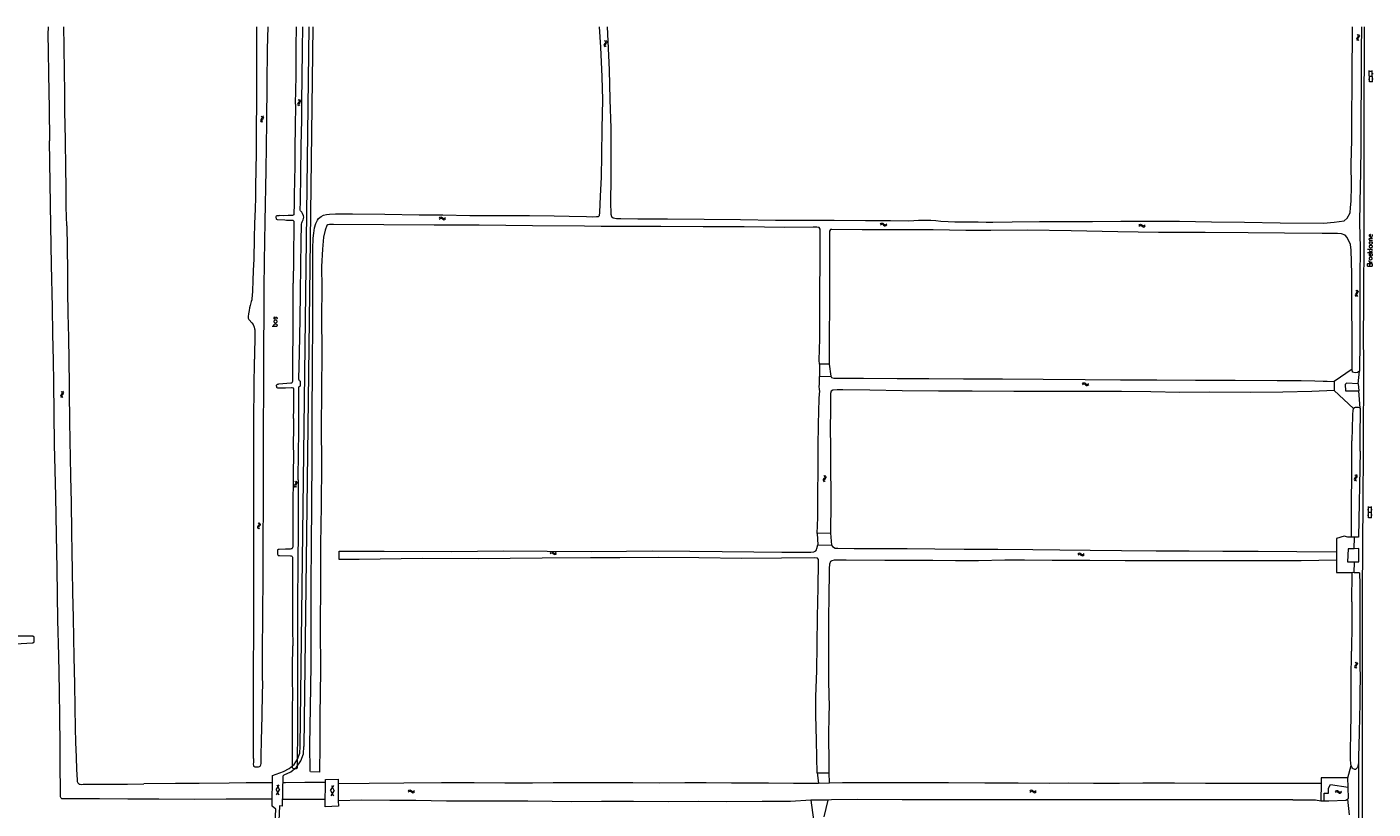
# Model space of a CAD drawing. Header units: metres. Extents: x 189705 to 199106, y 581686 to 588448.
# Tile 533 of 555: x 197149 to 197695, y 588131 to 588448. Entities that reach past the tile are written whole.
import ezdxf

# ---------------------------------------------------------------- set-up
doc = ezdxf.new("R2010")
doc.units = ezdxf.units.M
doc.layers.add('B-WA-OG-GBKN-G', color=7, linetype='Continuous', lineweight=18)
doc.styles.add('Style-STANDARD', font='STANDARD.shx')

msp = doc.modelspace()

# ---------------------------------------------------------------- linework, layer by layer
at = {"layer": 'B-WA-OG-GBKN-G'}
for p, q in [((197383.438, 588442.643), (197383.73, 588442.358)), ((197383.933, 588442.688), (197384.226, 588442.405)), ((197688.423, 588443.553), (197688.329, 588443.237)), ((197688.329, 588443.237), (197688.455, 588442.924)), ((197688.673, 588443.875), (197688.423, 588443.553)), ((197688.455, 588442.924), (197688.735, 588442.626)), ((197688.612, 588445.123), (197688.89, 588444.825)), ((197688.922, 588444.207), (197688.673, 588443.875)), ((197688.921, 588443.575), (197688.827, 588443.26)), ((197688.827, 588443.26), (197688.951, 588442.947)), ((197688.89, 588444.825), (197689.012, 588444.521)), ((197689.17, 588443.899), (197688.921, 588443.575)), ((197689.012, 588444.521), (197688.922, 588444.207)), ((197688.951, 588442.947), (197689.231, 588442.649)), ((197689.108, 588445.146), (197689.388, 588444.85)), ((197689.418, 588444.222), (197689.17, 588443.899)), ((197689.388, 588444.85), (197689.512, 588444.547)), ((197689.512, 588444.547), (197689.418, 588444.222)), ((197383.322, 588441.065), (197383.242, 588440.746)), ((197383.242, 588440.746), (197383.382, 588440.439)), ((197383.557, 588441.398), (197383.322, 588441.065)), ((197383.382, 588440.439), (197383.676, 588440.154)), ((197383.79, 588441.742), (197383.557, 588441.398)), ((197383.73, 588442.358), (197383.866, 588442.059)), ((197383.819, 588441.11), (197383.739, 588440.791)), ((197383.739, 588440.791), (197383.877, 588440.484)), ((197383.866, 588442.059), (197383.79, 588441.742)), ((197384.052, 588441.446), (197383.819, 588441.11)), ((197383.877, 588440.484), (197384.17, 588440.199)), ((197384.285, 588441.779), (197384.052, 588441.446)), ((197384.226, 588442.405), (197384.364, 588442.108)), ((197384.364, 588442.108), (197384.285, 588441.779)), ((197693.224, 588429.315), (197693.524, 588429.319)), ((197693.256, 588427.017), (197693.556, 588427.021)), ((197693.572, 588425.87), (197693.508, 588430.469)), ((197693.511, 588430.269), (197694.71, 588430.286)), ((197693.54, 588428.169), (197694.74, 588428.186)), ((197694.772, 588425.886), (197694.708, 588430.486)), ((197694.725, 588429.236), (197695.025, 588429.24)), ((197694.755, 588427.138), (197695.054, 588427.142)), ((197693.569, 588426.07), (197694.769, 588426.086)), ((197259.124, 588417.164), (197259.029, 588416.849)), ((197259.029, 588416.849), (197259.154, 588416.535)), ((197259.375, 588417.485), (197259.124, 588417.164)), ((197259.154, 588416.535), (197259.433, 588416.237)), ((197259.318, 588418.734), (197259.595, 588418.435)), ((197259.625, 588417.817), (197259.375, 588417.485)), ((197259.622, 588417.185), (197259.527, 588416.87)), ((197259.527, 588416.87), (197259.65, 588416.556)), ((197259.595, 588418.435), (197259.716, 588418.13)), ((197259.872, 588417.508), (197259.622, 588417.185)), ((197259.716, 588418.13), (197259.625, 588417.817)), ((197259.65, 588416.556), (197259.929, 588416.258)), ((197259.814, 588418.755), (197260.093, 588418.458)), ((197260.121, 588417.83), (197259.872, 588417.508)), ((197260.093, 588418.458), (197260.216, 588418.155)), ((197260.216, 588418.155), (197260.121, 588417.83)), ((197244.056, 588410.49), (197243.959, 588410.175)), ((197243.959, 588410.175), (197244.082, 588409.861)), ((197244.31, 588410.809), (197244.056, 588410.49)), ((197244.082, 588409.861), (197244.359, 588409.56)), ((197244.261, 588412.058), (197244.536, 588411.758)), ((197244.562, 588411.139), (197244.31, 588410.809)), ((197244.555, 588410.507), (197244.457, 588410.193)), ((197244.457, 588410.193), (197244.578, 588409.879)), ((197244.536, 588411.758), (197244.655, 588411.451)), ((197244.806, 588410.829), (197244.555, 588410.507)), ((197244.655, 588411.451), (197244.562, 588411.139)), ((197244.578, 588409.879), (197244.855, 588409.578)), ((197244.758, 588412.076), (197245.034, 588411.777)), ((197245.058, 588411.149), (197244.806, 588410.829)), ((197245.034, 588411.777), (197245.155, 588411.473)), ((197245.155, 588411.473), (197245.058, 588411.149)), ((197316.443, 588370.8), (197316.74, 588371.078)), ((197316.463, 588370.304), (197316.762, 588370.58)), ((197316.74, 588371.078), (197317.044, 588371.201)), ((197316.762, 588370.58), (197317.068, 588370.7)), ((197317.044, 588371.201), (197317.368, 588371.105)), ((197317.068, 588370.7), (197317.38, 588370.609)), ((197317.368, 588371.105), (197317.689, 588370.855)), ((197317.38, 588370.609), (197317.711, 588370.359)), ((197317.689, 588370.855), (197318.012, 588370.605)), ((197317.711, 588370.359), (197318.032, 588370.107)), ((197318.012, 588370.605), (197318.327, 588370.509)), ((197318.032, 588370.107), (197318.347, 588370.011)), ((197318.327, 588370.509), (197318.641, 588370.632)), ((197318.347, 588370.011), (197318.661, 588370.135)), ((197318.641, 588370.632), (197318.94, 588370.91)), ((197318.661, 588370.135), (197318.96, 588370.414)), ((197495.356, 588368.276), (197495.65, 588368.558)), ((197495.382, 588367.78), (197495.678, 588368.06)), ((197495.65, 588368.558), (197495.952, 588368.684)), ((197495.678, 588368.06), (197495.982, 588368.184)), ((197495.952, 588368.684), (197496.278, 588368.592)), ((197495.982, 588368.184), (197496.296, 588368.096)), ((197496.278, 588368.592), (197496.602, 588368.346)), ((197496.296, 588368.096), (197496.63, 588367.85)), ((197496.602, 588368.346), (197496.928, 588368.1)), ((197496.63, 588367.85), (197496.954, 588367.602)), ((197496.928, 588368.1), (197497.244, 588368.008)), ((197496.954, 588367.602), (197497.27, 588367.51)), ((197497.244, 588368.008), (197497.556, 588368.134)), ((197497.27, 588367.51), (197497.582, 588367.638)), ((197497.556, 588368.134), (197497.852, 588368.416)), ((197497.582, 588367.638), (197497.878, 588367.92)), ((197600.112, 588367.843), (197600.409, 588368.122)), ((197600.133, 588367.347), (197600.432, 588367.624)), ((197600.409, 588368.122), (197600.713, 588368.244)), ((197600.432, 588367.624), (197600.737, 588367.744)), ((197600.713, 588368.244), (197601.038, 588368.149)), ((197600.737, 588367.744), (197601.05, 588367.653)), ((197601.038, 588368.149), (197601.359, 588367.899)), ((197601.05, 588367.653), (197601.382, 588367.403)), ((197601.359, 588367.899), (197601.682, 588367.65)), ((197601.382, 588367.403), (197601.703, 588367.152)), ((197601.682, 588367.65), (197601.997, 588367.554)), ((197601.703, 588367.152), (197602.018, 588367.056)), ((197601.997, 588367.554), (197602.311, 588367.677)), ((197602.018, 588367.056), (197602.331, 588367.181)), ((197602.311, 588367.677), (197602.61, 588367.956)), ((197602.331, 588367.181), (197602.63, 588367.459)), ((197687.889, 588339.845), (197687.794, 588339.53)), ((197687.794, 588339.53), (197687.919, 588339.217)), ((197688.14, 588340.167), (197687.889, 588339.845)), ((197687.919, 588339.217), (197688.199, 588338.919)), ((197688.081, 588341.416), (197688.358, 588341.117)), ((197688.389, 588340.499), (197688.14, 588340.167)), ((197688.387, 588339.867), (197688.292, 588339.552)), ((197688.292, 588339.552), (197688.415, 588339.239)), ((197688.358, 588341.117), (197688.48, 588340.812)), ((197688.636, 588340.191), (197688.387, 588339.867)), ((197688.48, 588340.812), (197688.389, 588340.499)), ((197688.415, 588339.239), (197688.695, 588338.94)), ((197688.577, 588341.437), (197688.857, 588341.141)), ((197688.885, 588340.512), (197688.636, 588340.191)), ((197688.857, 588341.141), (197688.98, 588340.838)), ((197688.98, 588340.838), (197688.885, 588340.512)), ((197577.236, 588303.553), (197577.531, 588303.833)), ((197577.259, 588303.056), (197577.556, 588303.335)), ((197577.531, 588303.833), (197577.834, 588303.958)), ((197577.556, 588303.335), (197577.861, 588303.457)), ((197577.834, 588303.958), (197578.159, 588303.864)), ((197577.861, 588303.457), (197578.175, 588303.368)), ((197578.159, 588303.864), (197578.482, 588303.616)), ((197578.175, 588303.368), (197578.507, 588303.12)), ((197578.482, 588303.616), (197578.807, 588303.369)), ((197578.507, 588303.12), (197578.83, 588302.871)), ((197578.807, 588303.369), (197579.122, 588303.275)), ((197578.83, 588302.871), (197579.146, 588302.777)), ((197579.122, 588303.275), (197579.435, 588303.4)), ((197579.146, 588302.777), (197579.458, 588302.903)), ((197579.435, 588303.4), (197579.732, 588303.68)), ((197579.458, 588302.903), (197579.756, 588303.184)), ((197162.995, 588298.847), (197162.908, 588298.53)), ((197162.908, 588298.53), (197163.041, 588298.22)), ((197163.238, 588299.175), (197162.995, 588298.847)), ((197163.041, 588298.22), (197163.328, 588297.929)), ((197163.148, 588300.422), (197163.432, 588300.13)), ((197163.478, 588299.513), (197163.238, 588299.175)), ((197163.492, 588298.881), (197163.406, 588298.564)), ((197163.406, 588298.564), (197163.537, 588298.254)), ((197163.432, 588300.13), (197163.561, 588299.828)), ((197163.561, 588299.828), (197163.478, 588299.513)), ((197163.733, 588299.211), (197163.492, 588298.881)), ((197163.537, 588298.254), (197163.823, 588297.962)), ((197163.643, 588300.456), (197163.93, 588300.166)), ((197163.974, 588299.539), (197163.733, 588299.211)), ((197163.93, 588300.166), (197164.061, 588299.866)), ((197164.061, 588299.866), (197163.974, 588299.539)), ((197257.741, 588262.443), (197257.648, 588262.128)), ((197257.991, 588262.766), (197257.741, 588262.443)), ((197257.926, 588264.015), (197258.204, 588263.718)), ((197258.238, 588263.1), (197257.991, 588262.766)), ((197258.239, 588262.467), (197258.146, 588262.152)), ((197258.204, 588263.718), (197258.327, 588263.413)), ((197258.327, 588263.413), (197258.238, 588263.1)), ((197258.487, 588262.793), (197258.239, 588262.467)), ((197258.422, 588264.039), (197258.702, 588263.744)), ((197258.734, 588263.116), (197258.487, 588262.793)), ((197258.702, 588263.744), (197258.827, 588263.441)), ((197258.827, 588263.441), (197258.734, 588263.116)), ((197472.147, 588264.754), (197472.053, 588264.438)), ((197472.053, 588264.438), (197472.179, 588264.125)), ((197472.397, 588265.076), (197472.147, 588264.754)), ((197472.179, 588264.125), (197472.459, 588263.827)), ((197472.336, 588266.324), (197472.614, 588266.026)), ((197472.646, 588265.408), (197472.397, 588265.076)), ((197472.645, 588264.776), (197472.551, 588264.461)), ((197472.551, 588264.461), (197472.675, 588264.148)), ((197472.614, 588266.026), (197472.736, 588265.722)), ((197472.894, 588265.1), (197472.645, 588264.776)), ((197472.736, 588265.722), (197472.646, 588265.408)), ((197472.675, 588264.148), (197472.955, 588263.85)), ((197472.832, 588266.347), (197473.112, 588266.051)), ((197473.142, 588265.423), (197472.894, 588265.1)), ((197473.112, 588266.051), (197473.236, 588265.748)), ((197473.236, 588265.748), (197473.142, 588265.423)), ((197687.462, 588265.079), (197687.368, 588264.763)), ((197687.368, 588264.763), (197687.494, 588264.45)), ((197687.712, 588265.401), (197687.462, 588265.079)), ((197687.494, 588264.45), (197687.774, 588264.152)), ((197687.651, 588266.649), (197687.929, 588266.351)), ((197687.961, 588265.733), (197687.712, 588265.401)), ((197687.96, 588265.101), (197687.866, 588264.786)), ((197687.866, 588264.786), (197687.99, 588264.473)), ((197687.929, 588266.351), (197688.051, 588266.047)), ((197688.209, 588265.425), (197687.96, 588265.101)), ((197688.051, 588266.047), (197687.961, 588265.733)), ((197687.99, 588264.473), (197688.27, 588264.175)), ((197688.147, 588266.672), (197688.427, 588266.376)), ((197688.457, 588265.748), (197688.209, 588265.425)), ((197688.427, 588266.376), (197688.551, 588266.073)), ((197688.551, 588266.073), (197688.457, 588265.748)), ((197257.648, 588262.128), (197257.775, 588261.815)), ((197257.775, 588261.815), (197258.056, 588261.518)), ((197258.146, 588262.152), (197258.271, 588261.839)), ((197258.271, 588261.839), (197258.552, 588261.542)), ((197692.853, 588252.602), (197693.153, 588252.602)), ((197693.15, 588249.152), (197693.154, 588253.752)), ((197693.154, 588253.552), (197694.354, 588253.55)), ((197694.35, 588249.15), (197694.354, 588253.75)), ((197694.353, 588252.5), (197694.653, 588252.5)), ((197242.994, 588247.163), (197243.272, 588246.866)), ((197243.306, 588246.248), (197243.059, 588245.914)), ((197243.272, 588246.866), (197243.395, 588246.561)), ((197243.395, 588246.561), (197243.306, 588246.248)), ((197243.49, 588247.187), (197243.77, 588246.892)), ((197243.802, 588246.264), (197243.555, 588245.941)), ((197243.77, 588246.892), (197243.895, 588246.589)), ((197243.895, 588246.589), (197243.802, 588246.264)), ((197692.851, 588250.304), (197693.151, 588250.304)), ((197693.15, 588249.352), (197694.35, 588249.35)), ((197693.152, 588251.452), (197694.352, 588251.45)), ((197694.351, 588250.402), (197694.651, 588250.402)), ((197242.809, 588245.591), (197242.716, 588245.276)), ((197242.716, 588245.276), (197242.843, 588244.963)), ((197243.059, 588245.914), (197242.809, 588245.591)), ((197242.843, 588244.963), (197243.124, 588244.666)), ((197243.307, 588245.615), (197243.214, 588245.3)), ((197243.214, 588245.3), (197243.339, 588244.987)), ((197243.555, 588245.941), (197243.307, 588245.615)), ((197243.339, 588244.987), (197243.62, 588244.69)), ((197361.403, 588235.095), (197361.698, 588235.376)), ((197361.698, 588235.376), (197362, 588235.501)), ((197362, 588235.501), (197362.326, 588235.408)), ((197362.326, 588235.408), (197362.649, 588235.161)), ((197362.649, 588235.161), (197362.974, 588234.914)), ((197363.602, 588234.946), (197363.899, 588235.227)), ((197361.427, 588234.599), (197361.724, 588234.878)), ((197361.724, 588234.878), (197362.029, 588235.001)), ((197362.029, 588235.001), (197362.342, 588234.912)), ((197362.342, 588234.912), (197362.676, 588234.665)), ((197362.676, 588234.665), (197362.999, 588234.416)), ((197362.974, 588234.914), (197363.29, 588234.821)), ((197362.999, 588234.416), (197363.315, 588234.323)), ((197363.29, 588234.821), (197363.602, 588234.946)), ((197363.315, 588234.323), (197363.627, 588234.45)), ((197363.627, 588234.45), (197363.924, 588234.731)), ((197575.411, 588234.524), (197575.706, 588234.805)), ((197575.435, 588234.028), (197575.732, 588234.307)), ((197575.706, 588234.805), (197576.008, 588234.93)), ((197575.732, 588234.307), (197576.037, 588234.43)), ((197576.008, 588234.93), (197576.334, 588234.837)), ((197576.037, 588234.43), (197576.35, 588234.341)), ((197576.334, 588234.837), (197576.657, 588234.59)), ((197576.35, 588234.341), (197576.684, 588234.094)), ((197576.657, 588234.59), (197576.982, 588234.343)), ((197576.684, 588234.094), (197577.007, 588233.845)), ((197576.982, 588234.343), (197577.298, 588234.25)), ((197577.007, 588233.845), (197577.323, 588233.752)), ((197577.298, 588234.25), (197577.61, 588234.375)), ((197577.323, 588233.752), (197577.635, 588233.879)), ((197577.61, 588234.375), (197577.907, 588234.656)), ((197577.635, 588233.879), (197577.932, 588234.16)), ((197687.647, 588189.114), (197687.552, 588188.799)), ((197687.552, 588188.799), (197687.677, 588188.485)), ((197687.898, 588189.435), (197687.647, 588189.114)), ((197687.677, 588188.485), (197687.956, 588188.187)), ((197687.841, 588190.684), (197688.118, 588190.385)), ((197688.148, 588189.767), (197687.898, 588189.435)), ((197688.145, 588189.135), (197688.05, 588188.82)), ((197688.05, 588188.82), (197688.173, 588188.506)), ((197688.118, 588190.385), (197688.239, 588190.08)), ((197688.395, 588189.458), (197688.145, 588189.135)), ((197688.239, 588190.08), (197688.148, 588189.767)), ((197688.173, 588188.506), (197688.452, 588188.208)), ((197688.337, 588190.705), (197688.616, 588190.408)), ((197688.644, 588189.78), (197688.395, 588189.458)), ((197688.616, 588190.408), (197688.739, 588190.105)), ((197688.739, 588190.105), (197688.644, 588189.78)), ((197250.317, 588138.944), (197251.57, 588140.952)), ((197250.317, 588138.944), (197251.431, 588136.858)), ((197250.463, 588136.89), (197251.714, 588138.898)), ((197250.602, 588140.984), (197251.714, 588138.898)), ((197272.427, 588138.595), (197273.68, 588140.603)), ((197272.427, 588138.595), (197273.541, 588136.509)), ((197272.573, 588136.541), (197273.824, 588138.549)), ((197272.712, 588140.635), (197273.824, 588138.549)), ((197303.864, 588138.51), (197304.159, 588138.792)), ((197303.89, 588138.014), (197304.186, 588138.294)), ((197304.159, 588138.792), (197304.461, 588138.917)), ((197304.186, 588138.294), (197304.49, 588138.417)), ((197304.461, 588138.917), (197304.787, 588138.825)), ((197304.49, 588138.417), (197304.804, 588138.329)), ((197304.787, 588138.825), (197305.11, 588138.579)), ((197304.804, 588138.329), (197305.138, 588138.083)), ((197305.11, 588138.579), (197305.436, 588138.332)), ((197305.138, 588138.083), (197305.462, 588137.834)), ((197305.436, 588138.332), (197305.752, 588138.24)), ((197305.462, 588137.834), (197305.778, 588137.742)), ((197305.752, 588138.24), (197306.064, 588138.366)), ((197305.778, 588137.742), (197306.09, 588137.87)), ((197306.064, 588138.366), (197306.36, 588138.647)), ((197306.09, 588137.87), (197306.386, 588138.151)), ((197555.915, 588138.48), (197556.208, 588138.763)), ((197555.943, 588137.984), (197556.238, 588138.265)), ((197556.208, 588138.763), (197556.51, 588138.89)), ((197556.238, 588138.265), (197556.541, 588138.39)), ((197556.51, 588138.89), (197556.836, 588138.799)), ((197556.541, 588138.39), (197556.856, 588138.303)), ((197556.836, 588138.799), (197557.161, 588138.554)), ((197556.856, 588138.303), (197557.19, 588138.058)), ((197557.161, 588138.554), (197557.488, 588138.309)), ((197557.19, 588138.058), (197557.515, 588137.811)), ((197557.488, 588138.309), (197557.804, 588138.218)), ((197557.515, 588137.811), (197557.831, 588137.72)), ((197557.804, 588138.218), (197558.116, 588138.345)), ((197557.831, 588137.72), (197558.143, 588137.849)), ((197558.116, 588138.345), (197558.411, 588138.628)), ((197558.143, 588137.849), (197558.438, 588138.132)), ((197679.725, 588138.267), (197680.016, 588138.552)), ((197679.756, 588137.771), (197680.049, 588138.054)), ((197680.016, 588138.552), (197680.317, 588138.681)), ((197680.049, 588138.054), (197680.352, 588138.181)), ((197680.317, 588138.681), (197680.644, 588138.592)), ((197680.352, 588138.181), (197680.667, 588138.096)), ((197680.644, 588138.592), (197680.97, 588138.349)), ((197680.667, 588138.096), (197681.003, 588137.854)), ((197680.97, 588138.349), (197681.299, 588138.107)), ((197681.003, 588137.854), (197681.33, 588137.609)), ((197681.299, 588138.107), (197681.616, 588138.018)), ((197681.33, 588137.609), (197681.647, 588137.52)), ((197681.616, 588138.018), (197681.926, 588138.147)), ((197681.647, 588137.52), (197681.957, 588137.651)), ((197681.926, 588138.147), (197682.219, 588138.432)), ((197681.957, 588137.651), (197682.25, 588137.936))]:
    msp.add_line(p, q, dxfattribs=at)
at = {"layer": 'B-WA-OG-GBKN-G', "flags": 128}
for points in [[(197157.842, 588448.172), (197157.8, 588445.045), (197157.864, 588438.514), (197158.014, 588428.985), (197158.232, 588415.085), (197158.411, 588402.024)], [(197165.413, 588367.476), (197165.211, 588375.101), (197165.145, 588383.333), (197165.017, 588390.728), (197164.896, 588402.468), (197164.647, 588414.056), (197164.601, 588421.958), (197164.529, 588429.784), (197164.393, 588440.33), (197164.297, 588448.172)], [(197242.33, 588448.172), (197242.33, 588439.176), (197242.329, 588429.699), (197242.368, 588417.605), (197242.225, 588407.013), (197242.167, 588397.131), (197242.099, 588390.196), (197241.984, 588383.592), (197241.924, 588379.198), (197241.781, 588374.271), (197241.601, 588368.506), (197241.444, 588362.512), (197241.228, 588354.081), (197241.038, 588349.459), (197240.88, 588345.295), (197240.671, 588341.131), (197240.569, 588339.202), (197240.505, 588338.212), (197240.42, 588337.578), (197240.208, 588336.92), (197239.83, 588335.3), (197239.563, 588334.312), (197239.345, 588333.248), (197239.123, 588331.829), (197239.095, 588331.677), (197238.984, 588330.967), (197238.954, 588330.637), (197238.957, 588330.292), (197238.997, 588330.052), (197239.194, 588329.617), (197239.369, 588329.412), (197240.497, 588328.253), (197240.945, 588327.535), (197241.093, 588327.203), (197241.241, 588326.896), (197241.388, 588326.513), (197241.557, 588325.85), (197241.653, 588325.442), (197241.696, 588324.883), (197241.69, 588324.451), (197241.541, 588313.452)], [(197241.177, 588151.595), (197241.132, 588150.097), (197241.071, 588149.361), (197241.089, 588148.827), (197241.187, 588148.521), (197241.362, 588148.315), (197241.666, 588148.26), (197243.216, 588148.29), (197243.522, 588148.336), (197243.789, 588148.504), (197244.036, 588148.761), (197244.142, 588149.09), (197244.199, 588149.547), (197244.293, 588152.721), (197244.427, 588158.893), (197244.613, 588168.875), (197244.842, 588178.297), (197244.883, 588181.295), (197244.857, 588185.03), (197244.854, 588194.125), (197244.972, 588210.383), (197245.017, 588224.966), (197245.055, 588238.964), (197245.149, 588255.324), (197245.198, 588268.28), (197245.228, 588285.505), (197245.321, 588301.738), (197245.371, 588318.531), (197245.453, 588332.097), (197245.514, 588342.208), (197245.66, 588353.029), (197245.932, 588369.361), (197246.213, 588390.088), (197246.503, 588409.571), (197246.714, 588425.142), (197246.879, 588439.214), (197247.063, 588448.172)], [(197258.188, 588416.904), (197258.392, 588428.181), (197258.503, 588440.095), (197258.612, 588448.172)], [(197259.428, 588275.909), (197259.48, 588283.504), (197259.551, 588290.617), (197259.584, 588294.885), (197259.582, 588302.278), (197259.967, 588302.501), (197260.249, 588302.726), (197260.171, 588304.429), (197260.045, 588304.558), (197259.838, 588304.748), (197259.645, 588304.996), (197259.573, 588305.327), (197259.792, 588315.867), (197260.031, 588329.787), (197260.148, 588340.252), (197260.379, 588351.656), (197260.531, 588361.054), (197260.655, 588368.268), (197260.762, 588368.724), (197260.921, 588369.204), (197261.262, 588369.962), (197261.448, 588370.569), (197261.517, 588371.083), (197261.411, 588371.611), (197261.018, 588372.557), (197260.745, 588373.043), (197260.519, 588373.3), (197260.249, 588373.635), (197260.096, 588373.941), (197260.144, 588377.447), (197260.394, 588388.419), (197260.525, 588399.951), (197260.719, 588410.543), (197260.798, 588418.265), (197260.921, 588427.333), (197261.058, 588439.272), (197261.198, 588448.172)], [(197260.101, 588156.43), (197263.677, 588448.172)], [(197265.159, 588448.172), (197261.601, 588156.458)], [(197264.46, 588189.467), (197264.521, 588207.146), (197264.583, 588222.499), (197264.601, 588237.904), (197264.811, 588254.579), (197264.862, 588273.628), (197264.928, 588290.311), (197265.113, 588310.629), (197265.187, 588328.426), (197265.207, 588345.85), (197265.221, 588358.254), (197265.285, 588362.48), (197265.55, 588364.536), (197265.914, 588366.787), (197266.418, 588368.474), (197267.096, 588369.786), (197267.56, 588370.497), (197268.523, 588371.276), (197269.457, 588371.806), (197270.717, 588372.078), (197271.951, 588372.305), (197274.442, 588372.365), (197281.256, 588372.353), (197294.374, 588372.235), (197308.363, 588372.065), (197317.883, 588371.954), (197328.871, 588371.767), (197332.947, 588371.782), (197342.677, 588371.709), (197353.03, 588371.691), (197363.043, 588371.642), (197369.103, 588371.498), (197376.2, 588371.291), (197378.656, 588371.239), (197380.172, 588371.283), (197380.956, 588371.364), (197381.442, 588371.734), (197381.586, 588372.994), (197381.764, 588379.552), (197382.171, 588387.26), (197382.336, 588396.209), (197382.569, 588406.962), (197382.742, 588418.675), (197382.543, 588427.973), (197381.953, 588439.978), (197381.463, 588448.172)], [(197384.566, 588448.172), (197384.86, 588442.38), (197385.348, 588430.833), (197385.663, 588418.79), (197386.052, 588407.198), (197385.95, 588396.484), (197385.97, 588386.743), (197385.887, 588377.172), (197386.057, 588372.232), (197386.235, 588371.369), (197387.01, 588370.77), (197388.256, 588370.535), (197390.085, 588370.46), (197396.899, 588370.404), (197409.012, 588370.425), (197423.822, 588370.222), (197438.521, 588370.073), (197452.802, 588369.906), (197466.456, 588369.847), (197476.583, 588369.8), (197489.237, 588369.733), (197499.448, 588369.653), (197506.654, 588369.529), (197508.804, 588369.655), (197510.784, 588369.789), (197512.817, 588369.889), (197515.816, 588369.899), (197517.82, 588369.673), (197519.838, 588369.427), (197522.822, 588369.241), (197525.547, 588369.227), (197528.068, 588369.201), (197531.518, 588369.182), (197534.908, 588369.125), (197538.188, 588369.082), (197540.84, 588369.048), (197548.733, 588369.215), (197559.769, 588369.333), (197570.6, 588369.243), (197581.263, 588369.318)], [(197581.263, 588369.318), (197592.769, 588369.407), (197604.241, 588369.438), (197616.589, 588369.373), (197629.485, 588369.2), (197642.909, 588368.965), (197657.373, 588368.791), (197674.967, 588368.639), (197679.301, 588369.093), (197683.341, 588369.581), (197684.581, 588370.705), (197685.808, 588372.815), (197685.956, 588374.912), (197686.159, 588377.491), (197686.251, 588383.73), (197686.167, 588392.57), (197686.442, 588402.467), (197686.415, 588413.456), (197686.59, 588423.163), (197686.622, 588432.76), (197686.705, 588442.364), (197686.776, 588448.172)], [(197690.318, 588448.172), (197690.272, 588438.628), (197690.237, 588424.529), (197690.128, 588412.587), (197690.071, 588399.488), (197689.965, 588389.27), (197689.738, 588377.191), (197689.555, 588368.64), (197689.777, 588358.715), (197689.648, 588346.577), (197689.623, 588334.392), (197689.643, 588320.894), (197689.571, 588308.645)], [(197690.741, 588116.823), (197690.768, 588133.819), (197690.765, 588156.151), (197690.814, 588178.482), (197690.783, 588204.346), (197690.8, 588218.7), (197690.927, 588237.422), (197691.033, 588256.526), (197691.139, 588275.605), (197691.147, 588287.393), (197691.261, 588301.441), (197691.256, 588310.46), (197691.237, 588324.104), (197691.271, 588334.088), (197691.353, 588343.868), (197691.413, 588357.688), (197691.454, 588368.231), (197691.45, 588382.941), (197691.458, 588394.729), (197691.499, 588407.178), (197691.475, 588422.269), (197691.533, 588434.057), (197691.569, 588442.288), (197691.522, 588446.328), (197691.534, 588448.172)], [(197258.188, 588416.904), (197258.034, 588407.353), (197257.951, 588399.377), (197257.877, 588392.087), (197257.74, 588385.661), (197257.691, 588380.199), (197257.636, 588376.135), (197257.512, 588372.605), (197257.506, 588372.148), (197257.427, 588371.997), (197257.197, 588371.847), (197256.941, 588371.749), (197255.162, 588371.698), (197253.306, 588371.647), (197251.884, 588371.667), (197251.394, 588371.658), (197251.095, 588371.646), (197250.867, 588371.63), (197250.714, 588371.607), (197250.561, 588371.558), (197250.382, 588371.433), (197250.251, 588371.207), (197250.248, 588370.927), (197250.293, 588370.642), (197250.342, 588370.392), (197250.491, 588370.18), (197250.77, 588370.107), (197253.842, 588369.912), (197254.578, 588369.876), (197255.188, 588369.868), (197256.433, 588369.902), (197256.718, 588369.888), (197256.891, 588369.867), (197257.089, 588369.837), (197257.219, 588369.738), (197257.345, 588369.635), (197257.469, 588369.43), (197257.491, 588369.201), (197257.511, 588368.794), (197257.389, 588354.187), (197257.28, 588344.255)], [(197248.704, 588135.072), (197246.569, 588135.083), (197230.003, 588135.109), (197217.019, 588135.06), (197202.817, 588135.155), (197190.189, 588135.177), (197178.73, 588135.208), (197165.899, 588135.233), (197164.121, 588135.258), (197163.783, 588135.251), (197163.436, 588135.318), (197163.181, 588135.473), (197162.979, 588135.762), (197162.939, 588136.138), (197162.879, 588137.333), (197162.82, 588149.884), (197162.718, 588157.38), (197162.562, 588168.358), (197162.425, 588178.878), (197162.165, 588193.388), (197161.876, 588207.747), (197161.523, 588228.534), (197161.25, 588242.155), (197160.956, 588257.936), (197160.744, 588268.534), (197160.503, 588278.903), (197160.369, 588291.48), (197160.208, 588303.982), (197160.024, 588312.903), (197159.838, 588323.576), (197159.63, 588334.503), (197159.305, 588351.733), (197159.038, 588367.692), (197158.411, 588402.024)], [(197165.413, 588367.476), (197165.55, 588358.811), (197165.672, 588349.104), (197165.767, 588341.075), (197165.924, 588332.053), (197166.07, 588322.219), (197166.223, 588312.893), (197166.369, 588303.059), (197166.469, 588297.316), (197166.539, 588291.166), (197166.581, 588288.651), (197166.696, 588280.291), (197166.861, 588273.708), (197166.984, 588265.881), (197167.172, 588255.437), (197167.39, 588243.366), (197167.535, 588235.31), (197167.687, 588227.763), (197167.82, 588218.869), (197167.988, 588208.78), (197168.23, 588200.342), (197168.357, 588192.871), (197168.511, 588181.741), (197168.687, 588172.237), (197168.879, 588163.901), (197169.031, 588158.233), (197169.254, 588152.158), (197169.44, 588147.125), (197169.638, 588143.032), (197169.659, 588142.676), (197169.705, 588142.32), (197169.793, 588142.027), (197169.926, 588141.732), (197170.186, 588141.478), (197170.478, 588141.267), (197170.924, 588141.156), (197171.366, 588141.128), (197172.128, 588141.143), (197177.617, 588141.169), (197190.094, 588141.276), (197196.624, 588141.338)], [(197470.675, 588311.404), (197470.507, 588313.116), (197470.795, 588321.739), (197470.805, 588331.075), (197470.802, 588341.632), (197470.86, 588352.608), (197470.948, 588361.937), (197470.918, 588364.76), (197470.834, 588366.178), (197470.432, 588366.853), (197469.525, 588367.008), (197468.035, 588367.003), (197456.517, 588366.914), (197440.041, 588367.099), (197423.427, 588367.18), (197406.225, 588367.238), (197390.95, 588367.267), (197382.032, 588367.314), (197375.277, 588367.343), (197354.277, 588367.566), (197332.7, 588367.754), (197314.367, 588367.879), (197293.949, 588367.946), (197273.636, 588368.099), (197271.9, 588368.105), (197271.329, 588367.998), (197270.855, 588367.641), (197270.192, 588365.752), (197269.587, 588362.9), (197269.105, 588358.022), (197268.706, 588351.066), (197268.785, 588342.376), (197268.735, 588330.568), (197268.801, 588316.539), (197268.699, 588300.361), (197268.609, 588285.762), (197268.691, 588271.345), (197268.555, 588254.079), (197268.359, 588238.4), (197268.267, 588222.615), (197268.226, 588204.943), (197268.309, 588187.112), (197268.088, 588169.061), (197267.997, 588156.913), (197267.91, 588146.121), (197264.221, 588146.149), (197264.092, 588146.497), (197264.034, 588157.041), (197264.298, 588172.235), (197264.46, 588189.467)], [(197686.511, 588309.432), (197686.524, 588321.76), (197686.463, 588336.199), (197686.396, 588348.07), (197686.218, 588357.695), (197685.857, 588359.912), (197684.592, 588362.773), (197683.806, 588363.718), (197682.215, 588364.249), (197680.589, 588364.441), (197674.363, 588364.454), (197659.187, 588364.633), (197644.409, 588364.672), (197626.985, 588364.79), (197608.124, 588364.824), (197591.602, 588365.082), (197572.625, 588365.476), (197554.935, 588365.798), (197540.019, 588365.714), (197529.892, 588365.65), (197516.729, 588365.968), (197503.172, 588365.955), (197487.976, 588365.957), (197475.655, 588366.081), (197475.027, 588366.012), (197474.723, 588365.399), (197474.733, 588363.531), (197474.71, 588353.071), (197474.611, 588336.817), (197474.588, 588321.248), (197474.477, 588311.41)], [(197257.351, 588289.479), (197257.429, 588293.365), (197257.485, 588299.36), (197257.507, 588301.011), (197257.488, 588301.494), (197257.415, 588301.673), (197257.297, 588301.752), (197257.162, 588301.803), (197256.883, 588301.807), (197256.578, 588301.811), (197254.087, 588301.77), (197251.445, 588301.781), (197251.039, 588301.786), (197250.779, 588301.921), (197250.636, 588302.071), (197250.562, 588302.225), (197250.491, 588302.632), (197250.521, 588302.962), (197250.574, 588303.114), (197250.729, 588303.29), (197250.933, 588303.388), (197251.204, 588303.424), (197251.391, 588303.433), (197256.301, 588303.848), (197256.47, 588303.879), (197256.632, 588303.919), (197256.817, 588304.071), (197256.968, 588304.321), (197257.048, 588304.6), (197257.055, 588305.108), (197257.107, 588314.634), (197257.171, 588323.068), (197257.202, 588332.9), (197257.28, 588344.255)], [(197241.177, 588151.595), (197241.148, 588153.146), (197241.146, 588154.924), (197241.186, 588159.725), (197241.15, 588170.218), (197241.15, 588179.593), (197241.205, 588191.101), (197241.219, 588199.663), (197241.245, 588212.823), (197241.309, 588228.828), (197241.315, 588240.464), (197241.318, 588250.093), (197241.329, 588260.28), (197241.288, 588274.102), (197241.296, 588289.752), (197241.406, 588301.564), (197241.541, 588313.452)], [(197469.736, 588242.871), (197469.927, 588249.273), (197469.952, 588258.896), (197470.017, 588268.696), (197470.092, 588278.012), (197470.206, 588287.178), (197470.45, 588297.421), (197470.65, 588299.379), (197470.694, 588300.425), (197470.555, 588301.333), (197470.515, 588302.379), (197470.599, 588303.385), (197470.628, 588306.507)], [(197470.675, 588311.404), (197470.628, 588306.507)], [(197470.628, 588306.507), (197475.195, 588306.549)], [(197474.477, 588311.41), (197470.675, 588311.404)], [(197474.477, 588311.41), (197475.195, 588306.549)], [(197475.195, 588306.549), (197475.513, 588306.096), (197476.446, 588305.745), (197488.467, 588305.825), (197502.055, 588305.603), (197514.985, 588305.619), (197528.959, 588305.578), (197544.763, 588305.475), (197561.364, 588305.452), (197578.297, 588305.239), (197592.604, 588305.117), (197607.415, 588305.065), (197622.997, 588305.028), (197639.199, 588304.936), (197656.139, 588304.82), (197665.952, 588304.821), (197671.446, 588304.707), (197674.876, 588304.604), (197676.482, 588304.543), (197679.291, 588304.423)], [(197686.511, 588309.432), (197679.291, 588304.423)], [(197689.571, 588308.645), (197688.745, 588308.035), (197687.732, 588308.001), (197686.773, 588308.183), (197686.511, 588309.432)], [(197689.053, 588303.547), (197689.571, 588308.645)], [(197679.272, 588300.745), (197670.241, 588300.447), (197658.447, 588300.111), (197645.308, 588300.03), (197628.733, 588300.091), (197616.757, 588300.011), (197604.894, 588300.198), (197593.121, 588300.345), (197580.186, 588300.42), (197567.295, 588300.39), (197549.375, 588300.368), (197532.552, 588300.502), (197518.813, 588300.575), (197504.14, 588300.698), (197491.035, 588300.905), (197480.047, 588301.1), (197477.812, 588301.073), (197476.002, 588300.873), (197475.392, 588300.478), (197475.139, 588299.637), (197475.129, 588296.514), (197475.088, 588292.352), (197474.994, 588285.813), (197475.029, 588277.613), (197475.099, 588268.538), (197475.15, 588259.646), (197475.173, 588251.591), (197475.135, 588246.874), (197475.107, 588242.921)], [(197679.291, 588304.423), (197679.272, 588300.745)], [(197679.272, 588300.745), (197687.062, 588293.496)], [(197689.053, 588303.547), (197684.221, 588303.717), (197683.781, 588303.229), (197683.84, 588300.681), (197689.224, 588300.71)], [(197689.053, 588303.547), (197689.224, 588300.71)], [(197689.858, 588293.585), (197689.224, 588300.71)], [(197687.062, 588293.496), (197686.934, 588293.147), (197686.85, 588292.839), (197686.792, 588292.306), (197686.73, 588291.468), (197686.719, 588290.63), (197686.427, 588280.37)], [(197689.682, 588293.714), (197689.531, 588293.792), (197689.176, 588293.848), (197687.804, 588293.842), (197687.472, 588293.77), (197687.372, 588293.735), (197687.242, 588293.672), (197687.062, 588293.496)], [(197689.858, 588293.585), (197689.682, 588293.714)], [(197689.826, 588276.233), (197689.86, 588282.457), (197689.972, 588292.567), (197689.977, 588292.948), (197689.958, 588293.456), (197689.858, 588293.585)], [(197257.351, 588289.479), (197257.34, 588284.957), (197257.266, 588279.47), (197257.293, 588273.931), (197257.265, 588268.139), (197257.188, 588262.449), (197257.144, 588257.318), (197257.148, 588253.888), (197257.062, 588247.538), (197257.086, 588243.65), (197257.053, 588237.477), (197256.997, 588237.122), (197256.86, 588236.786), (197256.635, 588236.65), (197256.431, 588236.596), (197255.973, 588236.526), (197254.143, 588236.475), (197251.524, 588236.385), (197251.296, 588236.388), (197251.104, 588236.302), (197250.937, 588236.139), (197250.883, 588235.936), (197250.879, 588235.657), (197250.888, 588234.463), (197250.959, 588234.157), (197251.085, 588233.952), (197251.234, 588233.883), (197251.478, 588233.867), (197251.719, 588233.867), (197256.19, 588233.78), (197256.418, 588233.776), (197256.671, 588233.697), (197256.872, 588233.491), (197256.946, 588233.276), (197256.992, 588233.032), (197256.981, 588232.168), (197256.996, 588223.936), (197256.986, 588217.559), (197257.021, 588210.75), (197256.984, 588204.247), (197257.042, 588197.336)], [(197686.274, 588241.384), (197686.427, 588280.37)], [(197259.301, 588264.605), (197259.428, 588275.909)], [(197689.826, 588276.233), (197689.14, 588241.359)], [(197259.301, 588264.605), (197259.263, 588252.487), (197259.206, 588240.724), (197259.144, 588234.272), (197259.096, 588227.007), (197259.03, 588218.42), (197259.035, 588211.281), (197259.012, 588203.939), (197259.022, 588197.156), (197259.006, 588188.492), (197258.992, 588183.716), (197258.937, 588170.252), (197258.971, 588163.392), (197258.935, 588160.775), (197258.918, 588157.651), (197258.912, 588155.288), (197258.883, 588153.129), (197258.841, 588150.055), (197258.832, 588149.37), (197258.87, 588148.48), (197258.866, 588148.15), (197258.81, 588147.795), (197258.706, 588147.618), (197258.449, 588147.419), (197258.322, 588147.37), (197257.941, 588147.375), (197257.509, 588147.406), (197257.256, 588147.511), (197257.156, 588147.614), (197256.957, 588147.947), (197256.937, 588148.278), (197256.971, 588150.818), (197256.96, 588151.911), (197256.968, 588154.324), (197256.971, 588158.287), (197256.936, 588163.242), (197257.016, 588171.041), (197257.068, 588178.636), (197257.017, 588182.372), (197256.998, 588188.469), (197257.042, 588197.336)], [(197475.107, 588242.921), (197469.736, 588242.871)], [(197469.736, 588242.871), (197469.954, 588238.225)], [(197475.107, 588242.921), (197475.48, 588238.137)], [(197686.274, 588241.384), (197684.768, 588241.397), (197683.379, 588241.75), (197680.272, 588240.802), (197680.201, 588227.069), (197686.594, 588226.948)], [(197687.55, 588241.373), (197686.274, 588241.384)], [(197687.406, 588236.672), (197687.55, 588241.373)], [(197689.14, 588241.359), (197687.55, 588241.373)], [(197275.908, 588232.222), (197275.924, 588235.704)], [(197275.924, 588235.704), (197294.082, 588235.683), (197321.587, 588235.582), (197342.349, 588235.809), (197378.036, 588235.562), (197392.351, 588235.656), (197403.014, 588235.861), (197418.046, 588235.71), (197431.21, 588235.483), (197444.04, 588235.331), (197455.29, 588235.258), (197464.476, 588235.242), (197467.135, 588235.254), (197468.357, 588235.359), (197469.124, 588235.74), (197469.368, 588236.177), (197469.58, 588236.692), (197469.954, 588238.225)], [(197469.954, 588238.225), (197475.48, 588238.137)], [(197475.48, 588238.137), (197475.921, 588237.488), (197477.016, 588236.927), (197478.08, 588236.823), (197484.705, 588236.781), (197494.707, 588236.728), (197506.107, 588236.675), (197517.35, 588236.543), (197529.26, 588236.526), (197542.967, 588236.467), (197557.072, 588236.333), (197568.112, 588236.19), (197580.302, 588236.008), (197593.088, 588235.907), (197607.075, 588235.84), (197620.54, 588235.769), (197634.2, 588235.677), (197648.475, 588235.595), (197664.181, 588235.459), (197680.187, 588235.394)], [(197680.187, 588235.394), (197680.176, 588232.108)], [(197687.406, 588236.672), (197684.94, 588236.657), (197684.713, 588231.338), (197687.551, 588231.372)], [(197689.344, 588236.683), (197687.406, 588236.672)], [(197689.25, 588231.393), (197689.344, 588236.683)], [(197469.73, 588145.8), (197469.514, 588151.995), (197469.449, 588159.059), (197469.118, 588169.146), (197469.171, 588176.77), (197469.572, 588187.11), (197469.655, 588197.753), (197469.858, 588209.041), (197470.111, 588220.976), (197470.27, 588231.37), (197470.223, 588232.344), (197469.84, 588232.836), (197468.606, 588233.012), (197455.206, 588232.828), (197439.146, 588232.691), (197421.671, 588233.019), (197405.515, 588233.137), (197389.729, 588232.939), (197377.774, 588232.97), (197358.16, 588232.849), (197332.289, 588232.584), (197309.549, 588232.745), (197283.935, 588232.248), (197275.908, 588232.222)], [(197474.573, 588145.744), (197474.541, 588150.065), (197474.427, 588160.536), (197474.542, 588169.402), (197474.637, 588172.625), (197474.429, 588182.694), (197474.465, 588194.402), (197474.436, 588207.501), (197474.546, 588218.424), (197474.653, 588226.329), (197474.652, 588228.563), (197474.846, 588230.588), (197475.263, 588231.566), (197475.787, 588231.837), (197476.664, 588232.094), (197481.381, 588232.16), (197497.171, 588231.998), (197507.16, 588231.998), (197516.594, 588231.961), (197525.727, 588231.834), (197535.122, 588231.889), (197545.747, 588232.081), (197553.744, 588232.209), (197564.967, 588232.051), (197580.177, 588232.017), (197594.504, 588231.941), (197610.314, 588231.903), (197620.963, 588231.873), (197632.508, 588231.936), (197648.318, 588231.878), (197665.939, 588231.942), (197680.176, 588232.108)], [(197687.45, 588226.932), (197687.551, 588231.372)], [(197687.551, 588231.372), (197689.25, 588231.393)], [(197686.509, 588215.177), (197686.594, 588226.948)], [(197687.45, 588226.932), (197686.594, 588226.948)], [(197689.542, 588226.893), (197687.45, 588226.932)], [(197689.542, 588226.893), (197689.628, 588222.197)], [(197689.628, 588222.197), (197689.65, 588214.473), (197689.709, 588203.776), (197689.713, 588198.466), (197689.685, 588190.769), (197689.78, 588182.815), (197689.742, 588179.996), (197689.712, 588174), (197689.556, 588168.134), (197689.428, 588162.419), (197689.298, 588156.603), (197689.195, 588152.743), (197689.131, 588151.778), (197689.139, 588150.508)], [(197686.509, 588215.177), (197686.417, 588206.54), (197686.313, 588195.084)], [(197111.248, 588196.193), (197151.715, 588198.505), (197152.214, 588198.923), (197152.236, 588200.857), (197151.618, 588201.236), (197145.339, 588201.143)], [(197686.167, 588148.72), (197686.076, 588149.432), (197686.007, 588150.018), (197685.941, 588150.755), (197685.958, 588152), (197685.947, 588154.922), (197686.04, 588161.831), (197686.116, 588169.299), (197686.202, 588177.479), (197686.231, 588185.303), (197686.291, 588193.433), (197686.313, 588195.084)], [(197253.294, 588146.397), (197255.623, 588147.542), (197257.582, 588149.245), (197259.039, 588151.393), (197259.898, 588153.842), (197260.101, 588156.43)], [(197253.624, 588144.926), (197256.338, 588146.217), (197258.627, 588148.163), (197260.336, 588150.635), (197261.351, 588153.463), (197261.601, 588156.458)], [(197684.869, 588143.71), (197686.167, 588148.72)], [(197689.139, 588150.508), (197689.08, 588149.873), (197689.021, 588149.265), (197688.991, 588148.921), (197688.935, 588148.605), (197688.833, 588148.307), (197688.675, 588148.009), (197688.473, 588147.711), (197688.253, 588147.465), (197688.054, 588147.296), (197687.875, 588147.197), (197687.692, 588147.149), (197687.418, 588147.229), (197687.014, 588147.412), (197686.763, 588147.695), (197686.439, 588148.106), (197686.167, 588148.72)], [(197689.139, 588150.508), (197689.087, 588127.029)], [(197246.8, 588057.37), (197250.141, 588131.031), (197248.666, 588132.353), (197248.838, 588144.669), (197253.294, 588146.397)], [(197253.624, 588144.926), (197253.098, 588144.498), (197252.787, 588132.281), (197251.698, 588132.377), (197248.314, 588057.309)], [(197275.559, 588132.236), (197270.23, 588132.056), (197270.334, 588143.104), (197275.426, 588143.169), (197275.446, 588141.519)], [(197469.73, 588145.8), (197474.573, 588145.744)], [(197469.73, 588145.8), (197470.258, 588141.617)], [(197474.611, 588141.715), (197474.573, 588145.744)], [(197684.869, 588143.71), (197673.953, 588143.715), (197673.942, 588141.582)], [(197684.925, 588140.055), (197684.869, 588143.71)], [(197248.798, 588141.795), (197246.761, 588141.788), (197238.173, 588141.729), (197231.286, 588141.646), (197219.063, 588141.536), (197209.458, 588141.491), (197196.624, 588141.338)], [(197270.323, 588141.946), (197268.64, 588141.942), (197262.008, 588141.933), (197254.181, 588141.812), (197253.029, 588141.808)], [(197275.446, 588141.519), (197288.016, 588141.561), (197302.047, 588141.772), (197317.354, 588141.864), (197330.675, 588141.856), (197343.1, 588141.813), (197354.286, 588141.777), (197362.664, 588141.849), (197373.483, 588141.854), (197384.447, 588141.826), (197394.881, 588141.873), (197405.661, 588141.774), (197415.971, 588141.855), (197424.61, 588141.899), (197434.984, 588141.795), (197442.935, 588141.778), (197449.93, 588141.765), (197460.075, 588141.67), (197468.986, 588141.588), (197470.258, 588141.617)], [(197275.446, 588141.519), (197275.531, 588134.516)], [(197470.258, 588141.617), (197474.611, 588141.715)], [(197474.611, 588141.715), (197480.009, 588141.837), (197493.894, 588141.882), (197509.233, 588141.828), (197522.876, 588141.873), (197537.71, 588141.763), (197551.221, 588141.685), (197563.683, 588141.553), (197571.58, 588141.692), (197581.763, 588141.663), (197592.306, 588141.651), (197601.683, 588141.737), (197614.493, 588141.683), (197627.106, 588141.596), (197639.706, 588141.568), (197651.056, 588141.618)], [(197651.056, 588141.618), (197673.942, 588141.582)], [(197673.942, 588141.582), (197673.902, 588134.459)], [(197675.203, 588134.494), (197675.257, 588137.592), (197676.98, 588137.574), (197676.943, 588139.62), (197677.752, 588141.116), (197684.925, 588140.055)], [(197684.63, 588135.066), (197685.035, 588135.557), (197684.921, 588139.896), (197684.925, 588140.055)], [(197270.258, 588135.014), (197263.719, 588134.998), (197252.857, 588135.052)], [(197467.128, 588134.693), (197458.909, 588134.164), (197447.372, 588134.221), (197432.871, 588134.072), (197421.547, 588134.135), (197409.339, 588134.104), (197395.251, 588134.117), (197382.224, 588134.202), (197370.238, 588134.098), (197362.234, 588134.155), (197352.417, 588134.288), (197340.615, 588134.288), (197329.881, 588134.335), (197319.356, 588134.38), (197306.958, 588134.56), (197296.44, 588134.625), (197285.129, 588134.687), (197275.531, 588134.516)], [(197275.531, 588134.516), (197275.559, 588132.236)], [(197474.14, 588134.751), (197467.128, 588134.693)], [(197467.128, 588134.693), (197468.145, 588126.786)], [(197472.532, 588127.995), (197474.14, 588134.751)], [(197662.547, 588134.894), (197647.043, 588134.844), (197631.763, 588134.885), (197618.094, 588134.924), (197604.982, 588134.85), (197590.363, 588134.861), (197575.194, 588134.855), (197559.599, 588134.871), (197542.595, 588134.828), (197523.73, 588134.834), (197504.125, 588134.895), (197486.08, 588134.955), (197475.49, 588134.882), (197474.14, 588134.751)], [(197662.547, 588134.894), (197671.71, 588134.822)], [(197671.71, 588134.822), (197673.902, 588134.459)], [(197673.902, 588134.459), (197675.203, 588134.494)], [(197675.203, 588134.494), (197677.098, 588134.43)], [(197677.098, 588134.43), (197684.006, 588134.728), (197684.63, 588135.066)], [(197684.63, 588135.066), (197685.395, 588128.785)]]:
    msp.add_lwpolyline(points, dxfattribs=at)

# ---------------------------------------------------------------- texts
at = {"layer": 'B-WA-OG-GBKN-G', "style": 'Style-STANDARD'}
for s, rotation, p in [('Broekloane', 89.82811, (197694.742, 588350.888)), ('bos', 89.65623, (197250.691, 588326.504))]:
    msp.add_text(s, height=2, rotation=rotation, dxfattribs=at).set_placement(p)

doc.saveas('drawing.dxf')
